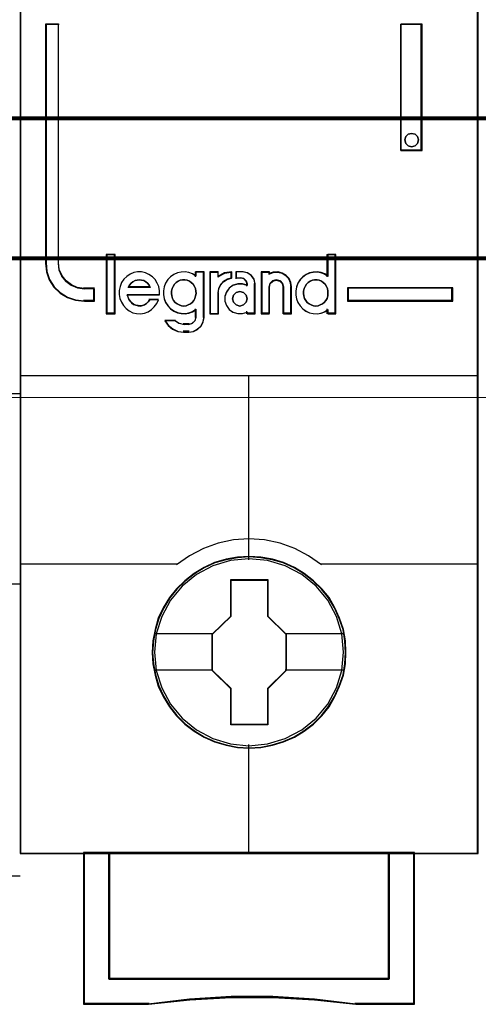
# Model space of a CAD drawing. Header units: millimetres. Extents: x -1290 to 1795, y -4192 to -1311.
# Tile 853 of 1056: x 1465.04 to 1468.64, y -2323.49 to -2315.77. Entities that reach past the tile are written whole.
import ezdxf

# ---------------------------------------------------------------- set-up
doc = ezdxf.new("R2010")
doc.units = ezdxf.units.MM
doc.layers.add('30', color=7, linetype='Continuous')
doc.layers.add('45', color=7, linetype='Continuous')
doc.layers.add('Aparatura', color=7, linetype='Continuous', lineweight=13)

# ---------------------------------------------------------------- blocks, each defined once
blk = doc.blocks.new('*U310')
at = {"layer": '45', "color": 139}
for points in [[(513.378385, -597.343159), (549.304649, -597.343159)], [(543.092254, -604.803402), (549.304649, -604.803402)], [(513.378385, -616.242442), (549.304649, -616.242442)]]:
    blk.add_lwpolyline(points, dxfattribs=at)
blk = doc.blocks.new('*U313')
at = {"layer": '45', "color": 7}
for points in [[(135.643266, -683.578545), (117.670287, -683.578545), (117.670287, -765.309058), (135.643266, -765.309058), (135.643266, -683.578545)], [(135.623572, -683.5965), (117.68819, -683.5965), (117.68819, -765.289307), (135.623572, -765.289307), (135.623572, -683.5965)], [(120.593872, -743.657295), (120.593872, -743.16812), (120.191973, -743.16812), (119.920266, -743.129645), (119.682522, -743.025215), (119.473082, -742.876813), (119.308926, -742.673448), (119.201375, -742.431609), (119.173072, -742.167784), (119.173072, -732.791015), (118.669283, -732.791015), (118.669283, -742.167784), (118.703246, -742.503062), (118.810797, -742.82185), (118.991935, -743.102164), (119.240999, -743.33301), (119.529687, -743.508893), (119.846679, -743.61882), (120.191973, -743.657295), (120.593872, -743.657295)], [(132.612261, -732.791015), (132.612261, -737.751942), (133.450129, -737.751942), (133.450129, -732.791015), (132.612261, -732.791015)], [(133.265565, -737.203162), (133.301533, -737.333075), (133.265565, -737.474799), (133.169653, -737.563376), (133.031778, -737.604712), (132.899898, -737.563376), (132.803986, -737.474799), (132.768019, -737.333075), (132.803986, -737.203162), (132.899898, -737.102774), (133.031778, -737.073248), (133.169653, -737.102774), (133.265565, -737.203162)], [(121.379821, -744.131303), (121.379821, -741.840263), (121.073677, -741.840263), (121.073677, -744.131303), (121.379821, -744.131303)], [(134.644269, -743.131217), (130.521172, -743.131217), (130.521172, -743.657295), (134.644269, -743.657295), (134.644269, -743.131217)], [(130.454931, -757.423343), (130.432622, -756.971946), (130.360119, -756.520549), (130.203958, -756.085667), (130.025489, -755.672804), (129.791248, -755.276455), (129.506812, -754.92965), (129.177759, -754.61037), (128.809666, -754.329623), (128.435996, -754.08741), (128.000977, -753.900245), (127.571535, -753.773634), (127.114207, -753.691061), (126.656879, -753.663537), (126.199551, -753.691061), (125.753378, -753.773634), (125.301627, -753.900245), (124.888917, -754.08741), (124.498515, -754.329623), (124.135999, -754.61037), (123.801369, -754.92965), (123.533665, -755.276455), (123.28827, -755.672804), (123.093069, -756.085667), (122.970371, -756.520549), (122.881136, -756.971946), (122.85325, -757.423343), (122.881136, -757.87474), (122.970371, -758.309623), (123.093069, -758.744505), (123.28827, -759.157368), (123.533665, -759.553717), (123.801369, -759.911531), (124.135999, -760.236317), (124.498515, -760.511559), (124.888917, -760.742762), (125.301627, -760.929927), (125.753378, -761.062043), (126.199551, -761.155626), (126.656879, -761.177645), (127.114207, -761.155626), (127.571535, -761.062043), (128.000977, -760.929927), (128.435996, -760.742762), (128.809666, -760.511559), (129.177759, -760.236317), (129.506812, -759.911531), (129.791248, -759.553717), (130.025489, -759.157368), (130.203958, -758.744505), (130.360119, -758.309623), (130.432622, -757.87474), (130.454931, -757.423343)], [(130.454931, -757.423343), (130.432622, -756.971946), (130.360119, -756.520549), (130.203958, -756.085667), (130.025489, -755.672804), (129.791248, -755.276455), (129.506812, -754.92965), (129.177759, -754.61037), (128.809666, -754.329623), (128.435996, -754.08741), (128.000977, -753.900245), (127.571535, -753.773634), (127.114207, -753.691061), (126.656879, -753.663537), (126.199551, -753.691061), (125.753378, -753.773634), (125.301627, -753.900245), (124.888917, -754.08741), (124.498515, -754.329623), (124.135999, -754.61037), (123.801369, -754.92965), (123.533665, -755.276455), (123.28827, -755.672804), (123.093069, -756.085667), (122.970371, -756.520549), (122.881136, -756.971946), (122.85325, -757.423343), (122.881136, -757.87474), (122.970371, -758.309623), (123.093069, -758.744505), (123.28827, -759.157368), (123.533665, -759.553717), (123.801369, -759.911531), (124.135999, -760.236317), (124.498515, -760.511559), (124.888917, -760.742762), (125.301627, -760.929927), (125.753378, -761.062043), (126.199551, -761.155626), (126.656879, -761.177645), (127.114207, -761.155626), (127.571535, -761.062043), (128.000977, -760.929927), (128.435996, -760.742762), (128.809666, -760.511559), (129.177759, -760.236317), (129.506812, -759.911531), (129.791248, -759.553717), (130.025489, -759.157368), (130.203958, -758.744505), (130.360119, -758.309623), (130.432622, -757.87474), (130.454931, -757.423343)], [(130.435237, -757.42333), (130.413039, -756.97409), (130.340894, -756.524851), (130.185506, -756.092047), (130.007919, -755.681157), (129.774837, -755.286702), (129.491808, -754.941555), (129.164382, -754.6238), (128.79811, -754.344394), (128.426288, -754.103339), (127.99342, -753.917069), (127.566102, -753.791062), (127.111036, -753.708884), (126.65597, -753.681492), (126.200904, -753.708884), (125.756938, -753.791062), (125.307421, -753.917069), (124.896752, -754.103339), (124.508281, -754.344394), (124.147558, -754.6238), (123.814583, -754.941555), (123.548203, -755.286702), (123.304021, -755.681157), (123.109786, -756.092047), (122.987695, -756.524851), (122.898902, -756.97409), (122.871154, -757.42333), (122.898902, -757.87257), (122.987695, -758.305374), (123.109786, -758.738178), (123.304021, -759.149068), (123.548203, -759.543523), (123.814583, -759.899627), (124.147558, -760.222861), (124.508281, -760.496787), (124.896752, -760.726886), (125.307421, -760.913156), (125.756938, -761.044641), (126.200904, -761.137776), (126.65597, -761.15969), (127.111036, -761.137776), (127.566102, -761.044641), (127.99342, -760.913156), (128.426288, -760.726886), (128.79811, -760.496787), (129.164382, -760.222861), (129.491808, -759.899627), (129.774837, -759.543523), (130.007919, -759.149068), (130.185506, -758.738178), (130.340894, -758.305374), (130.413039, -757.87257), (130.435237, -757.42333)], [(125.942623, -754.568462), (127.387799, -754.568462), (127.387799, -755.996417), (128.113198, -756.702125), (128.113198, -758.13008), (127.387799, -758.846814), (127.387799, -760.263743), (125.942623, -760.263743), (125.942623, -758.846814), (125.200354, -758.13008), (125.200354, -756.702125), (125.942623, -755.996417), (125.942623, -754.568462)], [(125.942623, -754.568462), (127.387799, -754.568462), (127.387799, -754.568462), (127.387799, -755.996417), (127.387799, -755.996417), (128.113198, -756.702125), (128.113198, -756.702125), (128.113198, -758.13008), (128.113198, -758.13008), (127.387799, -758.846814), (127.387799, -758.846814), (127.387799, -760.263743), (127.387799, -760.263743), (125.942623, -760.263743), (125.942623, -760.263743), (125.942623, -758.846814), (125.942623, -758.846814), (125.200354, -758.13008), (125.200354, -758.13008), (125.200354, -756.702125), (125.200354, -756.702125), (125.942623, -755.996417), (125.942623, -755.996417), (125.942623, -754.568462), (125.942623, -754.568462)], [(125.950946, -754.586417), (127.377468, -754.586417), (127.377468, -756.005368), (128.093504, -756.706626), (128.093504, -758.125578), (127.377468, -758.837793), (127.377468, -760.245788), (125.950946, -760.245788), (125.950946, -758.837793), (125.218257, -758.125578), (125.218257, -756.706626), (125.950946, -756.005368), (125.950946, -754.586417)], [(132.154872, -765.269557), (132.154872, -770.220162), (121.15689, -770.220162), (121.15689, -765.269557), (120.160616, -765.269557), (120.160616, -771.218001), (122.704177, -771.218001), (124.323819, -771.041588), (125.954593, -770.953381), (127.585366, -770.953381), (129.21614, -771.041588), (130.841347, -771.218001), (133.151146, -771.218001), (133.151146, -765.269557), (132.154872, -765.269557)], [(126.650312, -765.269557), (121.154241, -765.269557), (121.154241, -770.226893), (132.157521, -770.226893), (132.157521, -765.269557), (126.650312, -765.269557)], [(132.157521, -770.226893), (132.157521, -765.269557), (126.650312, -765.269557), (121.154241, -765.269557), (121.154241, -770.226893), (132.157521, -770.226893)]]:
    blk.add_lwpolyline(points, close=True, dxfattribs=at)
at = {"layer": '45', "color": 139}
for points in [[(135.643266, -683.578545), (117.670287, -683.578545), (117.670287, -765.309058), (135.643266, -765.309058), (135.643266, -683.578545)], [(133.301533, -737.333075), (133.265565, -737.203162), (133.169653, -737.102774), (133.031778, -737.073248), (132.899898, -737.102774), (132.803986, -737.203162), (132.768019, -737.333075), (132.803986, -737.474799), (132.899898, -737.563376), (133.031778, -737.604712), (133.169653, -737.563376), (133.265565, -737.474799), (133.301533, -737.333075)], [(124.086373, -743.84223), (124.184563, -743.830862), (124.271202, -743.802441), (124.352064, -743.756969), (124.421375, -743.700128), (124.48491, -743.620552), (124.525341, -743.546659), (124.554221, -743.45003), (124.577324, -743.353401), (124.565773, -743.256772), (124.548445, -743.160144), (124.508014, -743.074883), (124.456031, -742.983938), (124.38672, -742.921413), (124.311633, -742.870257), (124.224995, -742.830469), (124.13258, -742.813416), (124.045942, -742.813416), (123.947751, -742.830469), (123.872665, -742.870257), (123.791802, -742.921413), (123.722491, -742.983938), (123.676284, -743.074883), (123.635853, -743.160144), (123.606973, -743.256772), (123.606973, -743.353401), (123.618525, -743.45003), (123.647405, -743.546659), (123.693612, -743.620552), (123.751371, -743.700128), (123.832233, -743.756969), (123.913096, -743.802441), (123.999735, -743.830862), (124.086373, -743.84223)], [(129.269742, -743.84223), (129.362234, -743.830862), (129.448946, -743.802441), (129.535658, -743.756969), (129.605027, -743.700128), (129.662835, -743.620552), (129.714862, -743.546659), (129.743766, -743.45003), (129.749546, -743.353401), (129.749546, -743.256772), (129.732204, -743.160144), (129.691739, -743.074883), (129.633931, -742.983938), (129.564561, -742.921413), (129.495192, -742.870257), (129.40848, -742.830469), (129.321769, -742.813416), (129.223496, -742.813416), (129.136784, -742.830469), (129.050072, -742.870257), (128.969141, -742.921413), (128.911334, -742.983938), (128.853526, -743.074883), (128.81306, -743.160144), (128.789937, -743.256772), (128.789937, -743.353401), (128.801499, -743.45003), (128.830403, -743.546659), (128.88243, -743.620552), (128.940237, -743.700128), (129.009607, -743.756969), (129.096318, -743.802441), (129.18303, -743.830862), (129.269742, -743.84223)], [(126.586059, -743.554952), (126.544498, -743.414245), (126.437627, -743.308714), (126.295132, -743.267674), (126.152638, -743.308714), (126.045767, -743.414245), (126.004206, -743.554952), (126.045767, -743.695659), (126.152638, -743.80119), (126.295132, -743.84223), (126.437627, -743.80119), (126.544498, -743.695659), (126.586059, -743.554952)], [(130.365415, -757.413349), (130.292898, -756.691995), (130.086503, -756.009187), (129.740651, -755.375938), (129.283235, -754.81978), (128.719832, -754.368246), (128.072756, -754.026842), (127.375475, -753.817594), (126.650303, -753.751516), (125.930709, -753.817594), (125.239006, -754.026842), (124.59193, -754.368246), (124.028527, -754.81978), (123.571111, -755.375938), (123.225259, -756.009187), (123.013286, -756.691995), (122.946347, -757.413349), (123.013286, -758.129196), (123.225259, -758.817511), (123.571111, -759.445253), (124.028527, -760.001412), (124.59193, -760.458452), (125.239006, -760.79435), (125.930709, -761.009104), (126.650303, -761.080689), (127.375475, -761.009104), (128.072756, -760.79435), (128.719832, -760.458452), (129.283235, -760.001412), (129.740651, -759.445253), (130.086503, -758.817511), (130.292898, -758.129196), (130.365415, -757.413349)]]:
    blk.add_lwpolyline(points, close=True, dxfattribs=at)
for points in [[(118.669283, -732.791015), (118.669283, -742.172428)], [(118.669283, -732.791015), (119.201007, -732.791015)], [(119.16162, -732.791015), (119.16162, -742.172428)], [(132.612261, -737.751942), (132.612261, -732.791015)], [(132.612261, -732.791015), (133.450129, -732.791015)], [(133.412532, -737.751942), (133.412532, -732.791015)], [(132.612261, -737.714237), (133.450129, -737.714237)], [(121.053983, -741.822308), (121.053983, -744.149258)], [(121.053983, -741.822308), (121.397724, -741.822308)], [(121.360127, -741.822308), (121.360127, -744.149258)], [(129.710159, -741.822308), (129.710159, -742.703892)], [(129.710159, -741.822308), (130.061061, -741.822308)], [(130.021674, -741.822308), (130.021674, -744.149258)], [(118.669283, -742.134723), (118.703425, -742.477442), (118.811543, -742.803306), (118.993636, -743.089842), (119.244014, -743.325812), (119.534225, -743.505599), (119.852888, -743.617966), (120.200003, -743.657295)], [(119.16162, -742.134723), (119.190464, -742.407479), (119.300071, -742.657505), (119.467366, -742.867755), (119.680811, -743.02118), (119.923101, -743.129146), (120.200003, -743.168923)], [(123.141491, -743.409126), (123.141491, -743.246521), (123.113027, -743.083916), (123.050404, -742.943739), (122.96501, -742.80917), (122.862537, -742.697028), (122.725906, -742.601708), (122.589276, -742.545638), (122.435566, -742.506388), (122.281856, -742.506388), (122.128147, -742.534424), (121.985823, -742.590494), (121.860578, -742.685814), (121.741027, -742.792349), (121.655632, -742.926918), (121.598703, -743.078309), (121.558852, -743.229699), (121.558852, -743.392304), (121.587317, -743.543695), (121.644246, -743.695086), (121.723948, -743.824048), (121.826421, -743.941796), (121.951666, -744.037117), (122.099682, -744.104401), (122.242006, -744.138044), (122.395715, -744.149258), (122.549425, -744.121223), (122.697442, -744.065152), (122.828379, -743.981046), (122.936545, -743.874512), (123.033325, -743.739942), (123.101641, -743.599766)], [(124.577324, -742.668993), (124.439982, -742.584887), (124.296916, -742.534424), (124.148128, -742.506388), (123.993618, -742.517602), (123.850552, -742.545638), (123.701764, -742.612923), (123.575867, -742.697028), (123.47286, -742.80917), (123.381298, -742.943739), (123.324072, -743.09513), (123.295458, -743.246521), (123.295458, -743.409126), (123.324072, -743.560516), (123.381298, -743.700693), (123.47286, -743.835262), (123.575867, -743.947404), (123.701764, -744.042724), (123.850552, -744.104401), (123.993618, -744.138044), (124.148128, -744.149258), (124.296916, -744.121223), (124.439982, -744.065152), (124.577324, -743.981046)], [(124.539728, -742.506388), (124.539728, -742.703892)], [(124.539728, -742.506388), (124.888839, -742.506388)], [(124.849452, -742.506388), (124.849452, -744.298283)], [(125.110839, -742.506388), (125.110839, -744.149258)], [(125.110839, -742.506388), (125.45995, -742.506388)], [(125.975561, -742.506388), (125.684086, -742.553418), (125.422353, -742.714665)], [(125.422353, -742.506388), (125.422353, -742.714665)], [(125.937964, -742.506388), (125.937964, -742.775711)], [(126.131318, -742.506388), (126.131318, -742.775711)], [(126.42493, -742.506388), (126.131318, -742.506388)], [(126.897574, -743.000147), (126.855554, -742.809782), (126.7415, -742.649162), (126.579424, -742.548031), (126.387334, -742.506388)], [(127.130315, -742.506388), (127.130315, -744.149258)], [(127.130315, -742.506388), (127.468684, -742.506388)], [(128.322665, -743.120444), (128.293717, -742.945), (128.224244, -742.775403), (128.108455, -742.646744), (127.952139, -742.559022), (127.784245, -742.506388), (127.598982, -742.518085), (127.431088, -742.576566)], [(127.431088, -742.506388), (127.431088, -742.610527)], [(129.749546, -742.668993), (129.623544, -742.584887), (129.480359, -742.534424), (129.32572, -742.506388), (129.17108, -742.517602), (129.022168, -742.545638), (128.890438, -742.612923), (128.764435, -742.697028), (128.655615, -742.80917), (128.569704, -742.943739), (128.51243, -743.09513), (128.483793, -743.246521), (128.483793, -743.409126), (128.51243, -743.560516), (128.569704, -743.700693), (128.655615, -743.835262), (128.764435, -743.947404), (128.890438, -744.042724), (129.022168, -744.104401), (129.17108, -744.138044), (129.32572, -744.149258), (129.480359, -744.121223), (129.623544, -744.065152), (129.749546, -743.981046)], [(122.779848, -743.120444), (122.733419, -743.026456), (122.675384, -742.951266), (122.605742, -742.901139), (122.524493, -742.844746), (122.437441, -742.825948), (122.350388, -742.813416), (122.263335, -742.825948), (122.182086, -742.844746), (122.095034, -742.901139), (122.025392, -742.951266), (121.967357, -743.026456), (121.915125, -743.120444)], [(125.975561, -742.736211), (125.803055, -742.788884), (125.654344, -742.876673), (125.529426, -743.00543), (125.452096, -743.175155), (125.422353, -743.34488)], [(126.586059, -743.029781), (126.40062, -742.973215), (126.215181, -742.973215), (126.023947, -743.029781), (125.879072, -743.137258), (125.763173, -743.289987), (125.705223, -743.459687), (125.705223, -743.652013), (125.763173, -743.821712), (125.879072, -743.980099), (126.023947, -744.081918), (126.215181, -744.138485), (126.40062, -744.138485), (126.586059, -744.081918)], [(126.131318, -742.736211), (126.353318, -742.736211)], [(126.586059, -743.000147), (126.541002, -742.871397), (126.444453, -742.768398), (126.315721, -742.736211)], [(126.548462, -742.962442), (126.548462, -743.064784)], [(126.858187, -742.962442), (126.858187, -744.149258)], [(128.01294, -743.120444), (127.971379, -742.963798), (127.876383, -742.857278), (127.722014, -742.813416), (127.579519, -742.857278), (127.472649, -742.963798), (127.431088, -743.120444)], [(120.160616, -743.131217), (120.593872, -743.131217)], [(120.554485, -743.131217), (120.554485, -743.657295)], [(120.554485, -743.131217), (120.554485, -743.657295)], [(121.870367, -743.387972), (123.141491, -743.387972)], [(121.870367, -743.387972), (121.899373, -743.477628), (121.928378, -743.567284), (121.986389, -743.650963), (122.0444, -743.722688), (122.125615, -743.782459), (122.212631, -743.812344), (122.299648, -743.830276), (122.392465, -743.84223), (122.479481, -743.824299), (122.554896, -743.794413), (122.636111, -743.740619), (122.705724, -743.668895), (122.763735, -743.591192)], [(121.915125, -743.082739), (122.779848, -743.082739)], [(125.110839, -744.149258), (125.45995, -744.149258), (125.45995, -743.307175)], [(127.431088, -743.082739), (127.431088, -744.149258)], [(127.973553, -743.082739), (127.973553, -744.149258)], [(128.285068, -743.082739), (128.285068, -744.149258)], [(130.521172, -743.131217), (134.644269, -743.131217)], [(130.521172, -743.131217), (130.521172, -743.657295)], [(134.604882, -743.657295), (134.604882, -743.131217)], [(120.160616, -743.61959), (120.593872, -743.61959)], [(122.724348, -743.574702), (123.102104, -743.574702)], [(130.521172, -743.61959), (134.644269, -743.61959)], [(121.053983, -744.111553), (121.397724, -744.111553)], [(124.539728, -743.948163), (124.539728, -744.298283)], [(126.548462, -744.046915), (126.548462, -744.149258)], [(126.548462, -744.111553), (126.897574, -744.111553)], [(127.130315, -744.111553), (127.468684, -744.111553)], [(127.973553, -744.111553), (128.322665, -744.111553)], [(129.710159, -743.948163), (129.710159, -744.149258)], [(129.710159, -744.111553), (130.061061, -744.111553)], [(123.345587, -744.397035), (123.480205, -744.593304), (123.661647, -744.741993), (123.878206, -744.843101), (124.106471, -744.872839)], [(123.345587, -744.397035), (123.768102, -744.397035)], [(123.728715, -744.397035), (123.908304, -744.516584), (124.106471, -744.565811)], [(124.067084, -744.528105), (124.305196, -744.528105)], [(124.2676, -744.872839), (124.45693, -744.843598), (124.622594, -744.755876), (124.764591, -744.627216), (124.85334, -744.445923), (124.888839, -744.258782)], [(124.2676, -744.565811), (124.412981, -744.521949), (124.533078, -744.415429), (124.577324, -744.258782)], [(124.305196, -744.835133), (124.067084, -744.835133)], [(117.670287, -746.571368), (135.643266, -746.571368)], [(126.630817, -746.571368), (126.630817, -753.794607)], [(129.500693, -753.986724), (128.986664, -753.634107), (128.450287, -753.344051), (127.874799, -753.139305), (127.265788, -753.008496), (126.651189, -752.968684), (126.047765, -753.008496), (125.438753, -753.139305), (124.863265, -753.344051), (124.315713, -753.634107), (123.81286, -753.986724)], [(117.670287, -753.949019), (123.850456, -753.949019)], [(129.461306, -753.949019), (135.643266, -753.949019)], [(126.630817, -761.035802), (126.630817, -765.309058)], [(120.160616, -765.269557), (120.160616, -771.218001)], [(121.154241, -765.269557), (121.154241, -770.226893)], [(132.119924, -770.226893), (132.119924, -765.269557)], [(133.111759, -765.269557), (133.111759, -771.218001)], [(121.154241, -770.189188), (132.157521, -770.189188)], [(122.73509, -771.180296), (120.160616, -771.180296)], [(130.8488, -771.218001), (129.220769, -771.016907), (127.587162, -770.91636), (125.953556, -770.91636), (124.319949, -771.016907), (122.697493, -771.218001)], [(133.151146, -771.180296), (130.809413, -771.180296)]]:
    blk.add_lwpolyline(points, dxfattribs=at)
at = {"layer": '45', "color": 1}
for points in [[(120.593872, -743.657295), (120.593872, -743.16812), (120.191973, -743.16812), (119.920266, -743.129645), (119.682522, -743.025215), (119.473082, -742.876813), (119.308926, -742.673448), (119.201375, -742.431609), (119.173072, -742.167784), (119.173072, -732.791015), (118.669283, -732.791015), (118.669283, -742.167784), (118.703246, -742.503062), (118.810797, -742.82185), (118.991935, -743.102164), (119.240999, -743.33301), (119.529687, -743.508893), (119.846679, -743.61882), (120.191973, -743.657295), (120.593872, -743.657295)], [(120.575969, -743.63934), (120.575969, -743.151781), (120.181547, -743.151781), (119.914895, -743.113434), (119.681575, -743.009349), (119.476031, -742.861438), (119.314929, -742.658745), (119.209379, -742.417705), (119.181603, -742.154752), (119.181603, -732.80897), (118.687186, -732.80897), (118.687186, -742.154752), (118.720517, -742.488921), (118.826067, -742.806656), (119.003835, -743.086043), (119.248266, -743.316127), (119.531583, -743.491429), (119.842677, -743.600993), (120.181547, -743.63934), (120.575969, -743.63934)], [(134.644269, -743.131217), (130.521172, -743.131217), (130.521172, -743.657295), (134.644269, -743.657295), (134.644269, -743.131217)]]:
    blk.add_lwpolyline(points, close=True, dxfattribs=at)
at = {"layer": '45', "color": 59}
for points in [[(132.612261, -732.791015), (132.612261, -737.751942), (133.450129, -737.751942), (133.450129, -732.791015), (132.612261, -732.791015)], [(133.265565, -737.203162), (133.301533, -737.333075), (133.265565, -737.474799), (133.169653, -737.563376), (133.031778, -737.604712), (132.899898, -737.563376), (132.803986, -737.474799), (132.768019, -737.333075), (132.803986, -737.203162), (132.899898, -737.102774), (133.031778, -737.073248), (133.169653, -737.102774), (133.265565, -737.203162)], [(121.397724, -744.149258), (121.397724, -741.822308), (121.053983, -741.822308), (121.053983, -744.149258), (121.397724, -744.149258)], [(128.483793, -743.252993), (128.483793, -743.414432), (128.512264, -743.564737), (128.569205, -743.703909), (128.654616, -743.837513), (128.762805, -743.948851), (128.888075, -744.043487), (129.019039, -744.104723), (129.167086, -744.138124), (129.320827, -744.149258), (129.474568, -744.121424), (129.616921, -744.065755), (129.742191, -743.982252), (129.742191, -744.149258), (130.061061, -744.149258), (130.061061, -741.822308), (129.742191, -741.822308), (129.742191, -742.679605), (129.616921, -742.596102), (129.474568, -742.546001), (129.320827, -742.518166), (129.167086, -742.5293), (129.019039, -742.557134), (128.888075, -742.623937), (128.762805, -742.70744), (128.654616, -742.818777), (128.569205, -742.952382), (128.512264, -743.102687), (128.483793, -743.252993)], [(121.558852, -743.392304), (121.587317, -743.543695), (121.644246, -743.695086), (121.723948, -743.824048), (121.826421, -743.941796), (121.951666, -744.037117), (122.099682, -744.104401), (122.242006, -744.138044), (122.395715, -744.149258), (122.549425, -744.121223), (122.697442, -744.065152), (122.828379, -743.981046), (122.936545, -743.874512), (123.033325, -743.739942), (123.101641, -743.599766), (122.754371, -743.599766), (122.697442, -743.672657), (122.629126, -743.739942), (122.549425, -743.790406), (122.475417, -743.818441), (122.390022, -743.835262), (122.298935, -743.824048), (122.213541, -743.807227), (122.128147, -743.779192), (122.048446, -743.723121), (121.991516, -743.655836), (121.934587, -743.577337), (121.906122, -743.493231), (121.877657, -743.409126), (123.141491, -743.409126), (123.141491, -743.246521), (123.113027, -743.083916), (123.050404, -742.943739), (122.96501, -742.80917), (122.862537, -742.697028), (122.725906, -742.601708), (122.589276, -742.545638), (122.435566, -742.506388), (122.281856, -742.506388), (122.128147, -742.534424), (121.985823, -742.590494), (121.860578, -742.685814), (121.741027, -742.792349), (121.655632, -742.926918), (121.598703, -743.078309), (121.558852, -743.229699), (121.558852, -743.392304)], [(123.380818, -742.940702), (123.323912, -743.091041), (123.295458, -743.24138), (123.295458, -743.402855), (123.323912, -743.553195), (123.380818, -743.692398), (123.471868, -743.826032), (123.5743, -743.937395), (123.699494, -744.032053), (123.847451, -744.093302), (123.989717, -744.126711), (124.143365, -744.137847), (124.291322, -744.110006), (124.433588, -744.054325), (124.570163, -743.970803), (124.570163, -744.288186), (124.530329, -744.427389), (124.422206, -744.522047), (124.291322, -744.561024), (124.086458, -744.561024), (123.904358, -744.522047), (123.739329, -744.427389), (123.346674, -744.427389), (123.477559, -744.611137), (123.653969, -744.75034), (123.864523, -744.844998), (124.086458, -744.872839), (124.291322, -744.872839), (124.473422, -744.844998), (124.63276, -744.761476), (124.769336, -744.638978), (124.854696, -744.466366), (124.888839, -744.288186), (124.888839, -742.506388), (124.570163, -742.506388), (124.570163, -742.667864), (124.433588, -742.584342), (124.291322, -742.534229), (124.143365, -742.506388), (123.989717, -742.517525), (123.847451, -742.545365), (123.699494, -742.612183), (123.5743, -742.695704), (123.471868, -742.807067), (123.380818, -742.940702)], [(125.110839, -742.506388), (125.110839, -744.149258), (125.435835, -744.149258), (125.435835, -743.32502), (125.464852, -743.162415), (125.540298, -742.99981), (125.662172, -742.876455), (125.807259, -742.792349), (125.975561, -742.741885), (125.975561, -742.506388), (125.691189, -742.545638), (125.435835, -742.680207), (125.435835, -742.506388), (125.110839, -742.506388)], [(125.128742, -742.524343), (125.128742, -744.131303), (125.440281, -744.131303), (125.440281, -743.325081), (125.468097, -743.16603), (125.540418, -743.00698), (125.657245, -742.88632), (125.796325, -742.804053), (125.957658, -742.754692), (125.957658, -742.524343), (125.685061, -742.562735), (125.440281, -742.694363), (125.440281, -742.524343), (125.128742, -742.524343)], [(125.762548, -743.296984), (125.705223, -743.465196), (125.705223, -743.655836), (125.762548, -743.824048), (125.877197, -743.981046), (126.020508, -744.081973), (126.209679, -744.138044), (126.393118, -744.138044), (126.576556, -744.081973), (126.576556, -744.149258), (126.897574, -744.149258), (126.897574, -742.971775), (126.857446, -742.792349), (126.74853, -742.640958), (126.593754, -742.545638), (126.410315, -742.506388), (126.146622, -742.506388), (126.146622, -742.741885), (126.335793, -742.741885), (126.450442, -742.76992), (126.536429, -742.859633), (126.576556, -742.971775), (126.576556, -743.039059), (126.393118, -742.982989), (126.209679, -742.982989), (126.020508, -743.039059), (125.877197, -743.145594), (125.762548, -743.296984)], [(127.130315, -742.506388), (127.130315, -744.149258), (127.439867, -744.149258), (127.439867, -743.09513), (127.479994, -742.954953), (127.583178, -742.859633), (127.720757, -742.820384), (127.869801, -742.859633), (127.96152, -742.954953), (128.001647, -743.09513), (128.001647, -744.149258), (128.322665, -744.149258), (128.322665, -743.09513), (128.294003, -742.926918), (128.225213, -742.764313), (128.110564, -742.640958), (127.955788, -742.556852), (127.789547, -742.506388), (127.606108, -742.517602), (127.439867, -742.573673), (127.439867, -742.506388), (127.130315, -742.506388)], [(127.150008, -742.524343), (127.150008, -744.131303), (127.4498, -744.131303), (127.4498, -743.100216), (127.488662, -742.963104), (127.588592, -742.869867), (127.721833, -742.831475), (127.866177, -742.869867), (127.955005, -742.963104), (127.993866, -743.100216), (127.993866, -744.131303), (128.304762, -744.131303), (128.304762, -743.100216), (128.277003, -742.935681), (128.210383, -742.77663), (128.099349, -742.655971), (127.949453, -742.573704), (127.788454, -742.524343), (127.610799, -742.535312), (127.4498, -742.590157), (127.4498, -742.524343), (127.150008, -742.524343)], [(122.733419, -743.026456), (122.779848, -743.120444), (121.915125, -743.120444), (121.967357, -743.026456), (122.025392, -742.951266), (122.095034, -742.901139), (122.182086, -742.844746), (122.263335, -742.825948), (122.350388, -742.813416), (122.437441, -742.825948), (122.524493, -742.844746), (122.605742, -742.901139), (122.675384, -742.951266), (122.733419, -743.026456)], [(122.779848, -743.120444), (121.915125, -743.120444), (121.967357, -743.026456), (122.025392, -742.951266), (122.095034, -742.901139), (122.182086, -742.844746), (122.263335, -742.825948), (122.350388, -742.813416), (122.437441, -742.825948), (122.524493, -742.844746), (122.605742, -742.901139), (122.675384, -742.951266), (122.733419, -743.026456), (122.779848, -743.120444)], [(124.48491, -743.620552), (124.421375, -743.700128), (124.352064, -743.756969), (124.271202, -743.802441), (124.184563, -743.830862), (124.086373, -743.84223), (123.999735, -743.830862), (123.913096, -743.802441), (123.832233, -743.756969), (123.751371, -743.700128), (123.693612, -743.620552), (123.647405, -743.546659), (123.618525, -743.45003), (123.606973, -743.353401), (123.606973, -743.256772), (123.635853, -743.160144), (123.676284, -743.074883), (123.722491, -742.983938), (123.791802, -742.921413), (123.872665, -742.870257), (123.947751, -742.830469), (124.045942, -742.813416), (124.13258, -742.813416), (124.224995, -742.830469), (124.311633, -742.870257), (124.38672, -742.921413), (124.456031, -742.983938), (124.508014, -743.074883), (124.548445, -743.160144), (124.565773, -743.256772), (124.577324, -743.353401), (124.554221, -743.45003), (124.525341, -743.546659), (124.48491, -743.620552)], [(123.676284, -743.074883), (123.722491, -742.983938), (123.791802, -742.921413), (123.872665, -742.870257), (123.947751, -742.830469), (124.045942, -742.813416), (124.13258, -742.813416), (124.224995, -742.830469), (124.311633, -742.870257), (124.38672, -742.921413), (124.456031, -742.983938), (124.508014, -743.074883), (124.548445, -743.160144), (124.565773, -743.256772), (124.577324, -743.353401), (124.554221, -743.45003), (124.525341, -743.546659), (124.48491, -743.620552), (124.421375, -743.700128), (124.352064, -743.756969), (124.271202, -743.802441), (124.184563, -743.830862), (124.086373, -743.84223), (123.999735, -743.830862), (123.913096, -743.802441), (123.832233, -743.756969), (123.751371, -743.700128), (123.693612, -743.620552), (123.647405, -743.546659), (123.618525, -743.45003), (123.606973, -743.353401), (123.606973, -743.256772), (123.635853, -743.160144), (123.676284, -743.074883)], [(129.40848, -742.830469), (129.495192, -742.870257), (129.564561, -742.921413), (129.633931, -742.983938), (129.691739, -743.074883), (129.732204, -743.160144), (129.749546, -743.256772), (129.749546, -743.353401), (129.743766, -743.45003), (129.714862, -743.546659), (129.662835, -743.620552), (129.605027, -743.700128), (129.535658, -743.756969), (129.448946, -743.802441), (129.362234, -743.830862), (129.269742, -743.84223), (129.18303, -743.830862), (129.096318, -743.802441), (129.009607, -743.756969), (128.940237, -743.700128), (128.88243, -743.620552), (128.830403, -743.546659), (128.801499, -743.45003), (128.789937, -743.353401), (128.789937, -743.256772), (128.81306, -743.160144), (128.853526, -743.074883), (128.911334, -742.983938), (128.969141, -742.921413), (129.050072, -742.870257), (129.136784, -742.830469), (129.223496, -742.813416), (129.321769, -742.813416), (129.40848, -742.830469)], [(128.81306, -743.160144), (128.853526, -743.074883), (128.911334, -742.983938), (128.969141, -742.921413), (129.050072, -742.870257), (129.136784, -742.830469), (129.223496, -742.813416), (129.321769, -742.813416), (129.40848, -742.830469), (129.495192, -742.870257), (129.564561, -742.921413), (129.633931, -742.983938), (129.691739, -743.074883), (129.732204, -743.160144), (129.749546, -743.256772), (129.749546, -743.353401), (129.743766, -743.45003), (129.714862, -743.546659), (129.662835, -743.620552), (129.605027, -743.700128), (129.535658, -743.756969), (129.448946, -743.802441), (129.362234, -743.830862), (129.269742, -743.84223), (129.18303, -743.830862), (129.096318, -743.802441), (129.009607, -743.756969), (128.940237, -743.700128), (128.88243, -743.620552), (128.830403, -743.546659), (128.801499, -743.45003), (128.789937, -743.353401), (128.789937, -743.256772), (128.81306, -743.160144)], [(126.544498, -743.414245), (126.586059, -743.554952), (126.544498, -743.695659), (126.437627, -743.80119), (126.295132, -743.84223), (126.152638, -743.80119), (126.045767, -743.695659), (126.004206, -743.554952), (126.045767, -743.414245), (126.152638, -743.308714), (126.295132, -743.267674), (126.437627, -743.308714), (126.544498, -743.414245)], [(126.004206, -743.554952), (126.045767, -743.414245), (126.152638, -743.308714), (126.295132, -743.267674), (126.437627, -743.308714), (126.544498, -743.414245), (126.586059, -743.554952), (126.544498, -743.695659), (126.437627, -743.80119), (126.295132, -743.84223), (126.152638, -743.80119), (126.045767, -743.695659), (126.004206, -743.554952)], [(134.624576, -743.149172), (130.539076, -743.149172), (130.539076, -743.63934), (134.624576, -743.63934), (134.624576, -743.149172)], [(132.154872, -765.269557), (132.154872, -770.220162), (121.15689, -770.220162), (121.15689, -765.269557), (120.160616, -765.269557), (120.160616, -771.218001), (122.704177, -771.218001), (124.323819, -771.041588), (125.954593, -770.953381), (127.585366, -770.953381), (129.21614, -771.041588), (130.841347, -771.218001), (133.151146, -771.218001), (133.151146, -765.269557), (132.154872, -765.269557)], [(132.139852, -765.287512), (132.139852, -770.208231), (121.1737, -770.208231), (121.1737, -765.287512), (120.180309, -765.287512), (120.180309, -771.200047), (122.716509, -771.200047), (124.331464, -771.024698), (125.957517, -770.937024), (127.583571, -770.937024), (129.209625, -771.024698), (130.830129, -771.200047), (133.133243, -771.200047), (133.133243, -765.287512), (132.139852, -765.287512)], [(126.650312, -765.269557), (121.154241, -765.269557), (121.154241, -770.226893), (132.157521, -770.226893), (132.157521, -765.269557), (126.650312, -765.269557)], [(132.157521, -770.226893), (132.157521, -765.269557), (126.650312, -765.269557), (121.154241, -765.269557), (121.154241, -770.226893), (132.157521, -770.226893)], [(126.650331, -765.287512), (121.172144, -765.287512), (121.172144, -770.208938), (132.139618, -770.208938), (132.139618, -765.287512), (126.650331, -765.287512)]]:
    blk.add_lwpolyline(points, close=True, dxfattribs=at)
at = {"layer": '45', "color": 7}
for points in [[(122.924863, -756.687135), (125.237951, -756.687135)], [(128.073811, -756.687135), (130.381528, -756.687135)], [(122.924863, -758.105569), (125.237951, -758.105569)], [(128.073811, -758.105569), (130.381528, -758.105569)]]:
    blk.add_lwpolyline(points, dxfattribs=at)
at = {"layer": '45', "color": 140}
blk.add_lwpolyline([(132.139618, -770.208938), (132.139618, -765.287512), (126.650331, -765.287512), (121.172144, -765.287512), (121.172144, -770.208938), (132.139618, -770.208938)], close=True, dxfattribs=at)
blk = doc.blocks.new('*U317')
at = {"layer": '30', "color": 7}
for points in [[(548.842747, -862.322745), (117.158256, -862.322745), (117.158256, -863.837653), (117.158256, -884.908643), (117.158256, -886.423551), (548.842747, -886.423551), (548.842747, -884.908643), (548.842747, -863.837653), (548.842747, -862.322745)], [(117.158256, -886.335572), (548.842747, -886.335572), (117.158256, -886.335572)], [(548.842747, -886.335572), (117.158256, -886.335572), (117.158256, -887.813418), (117.158256, -889.374916), (117.158256, -891.912351), (548.842747, -891.912351), (548.842747, -889.374916), (548.842747, -887.813418), (548.842747, -886.335572)], [(548.79978, -886.378663), (117.201224, -886.378663), (117.201224, -887.833671), (117.201224, -889.371038), (117.201224, -891.869259), (548.79978, -891.869259), (548.79978, -889.371038), (548.79978, -887.833671), (548.79978, -886.378663)], [(117.158256, -891.824372), (548.842747, -891.824372), (117.158256, -891.824372)]]:
    blk.add_lwpolyline(points, close=True, dxfattribs=at)

msp = doc.modelspace()

# ---------------------------------------------------------------- linework, layer by layer
at = {"layer": 'Aparatura', "color": 7, "lineweight": 13}
msp.add_lwpolyline([(1428.3433, -2309.7406), (1514.6895, -2309.7406), (1514.6895, -2318.7367), (1428.3433, -2318.7367), (1428.3433, -2309.7406)], close=True, dxfattribs=at)
msp.add_lwpolyline([(1428.3433, -2318.7364), (1514.6895, -2318.7364)], dxfattribs=at)

# ---------------------------------------------------------------- block references
at = {"layer": 'Aparatura', "color": 7, "lineweight": 13, "xscale": 0.2, "yscale": 0.2, "zscale": 0.2}
for name, p in [('*U310', (1355.1787, -2199.2372)), ('*U313', (1441.5056, -2169.2504)), ('*U317', (1404.8289, -2139.2723))]:
    msp.add_blockref(name, p, dxfattribs=at)

doc.saveas('drawing.dxf')
